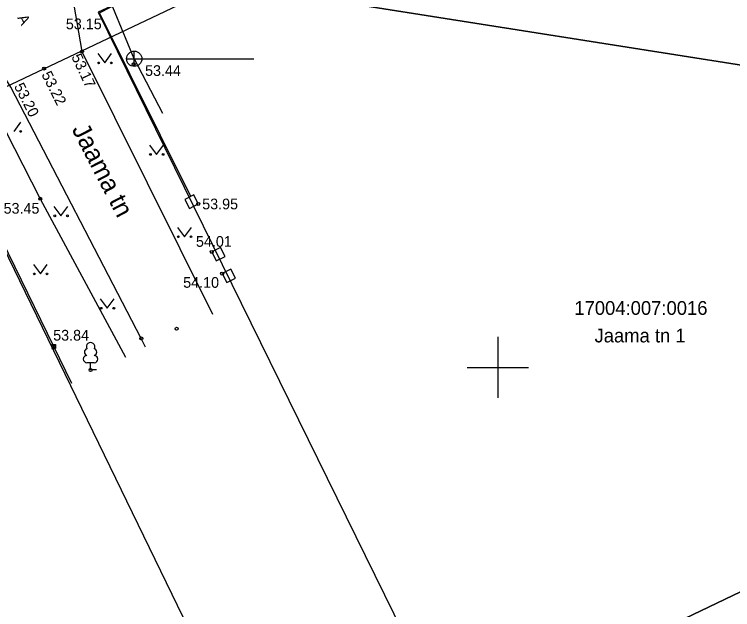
# Model space of a CAD drawing. Extents: x 642747 to 644424, y 6457048 to 6458238.
# Drawn here: x 643818.42 to 643865.35, y 6457534.17 to 6457573.06 of the extents above; entities that cross this region are included whole.
import ezdxf

# ---------------------------------------------------------------- set-up
doc = ezdxf.new("R2010")
doc.units = 0
for name, color, linetype in [('AED', 7, 'Continuous'), ('HALJASTUS', 7, 'Continuous'), ('KKAEV', 7, 'Continuous'), ('KORGUS', 7, 'Continuous'), ('KTRASS', 7, 'Continuous'), ('MOOTPIIR', 7, 'Continuous'), ('PIIR', 7, 'Continuous'), ('PUU', 7, 'Continuous'), ('SITRASS', 7, 'Continuous'), ('TEE', 7, 'Continuous'), ('VORK', 7, 'Continuous')]:
    doc.layers.add(name, color=color, linetype=linetype)

msp = doc.modelspace()

# ---------------------------------------------------------------- linework, layer by layer
at = {"layer": 'AED'}
for p, q in [((643820.864, 6457551.49), (643820.864, 6457551.24)), ((643820.864, 6457551.49), (643821.114, 6457551.49)), ((643820.864, 6457551.24), (643821.114, 6457551.24)), ((643821.114, 6457551.49), (643821.114, 6457551.24))]:
    msp.add_line(p, q, dxfattribs=at)
for points in [[(643829.938, 6457561.161), (643823.985, 6457573.169), (643828.932, 6457575.729)], [(643822.171, 6457548.947), (643820.989, 6457551.365), (643810.411, 6457573.024), (643808.346, 6457572.095), (643805.045, 6457570.599)]]:
    msp.add_lwpolyline(points, dxfattribs=at)
for points in [[(643829.56, 6457560.97), (643829.857, 6457560.383), (643830.429, 6457560.672), (643830.132, 6457561.26)], [(643831.315, 6457557.538), (643831.612, 6457556.951), (643832.184, 6457557.24), (643831.887, 6457557.827)], [(643831.994, 6457556.121), (643832.291, 6457555.534), (643832.863, 6457555.824), (643832.566, 6457556.411)]]:
    msp.add_lwpolyline(points, close=True, dxfattribs=at)
at = {"layer": 'HALJASTUS'}
for p, q in [((643823.859, 6457570.497), (643824.323, 6457569.89)), ((643824.323, 6457569.89), (643824.768, 6457570.497)), ((643818.402, 6457565.413), (643818.848, 6457566.02)), ((643827.243, 6457564.518), (643827.706, 6457563.911)), ((643827.706, 6457563.911), (643828.152, 6457564.518)), ((643820.995, 6457560.505), (643821.459, 6457559.898)), ((643821.459, 6457559.898), (643821.904, 6457560.505)), ((643829.071, 6457559.139), (643829.534, 6457558.532)), ((643829.534, 6457558.532), (643829.98, 6457559.139)), ((643819.658, 6457556.709), (643820.121, 6457556.103)), ((643820.121, 6457556.103), (643820.567, 6457556.709)), ((643824.024, 6457554.471), (643824.487, 6457553.864)), ((643824.487, 6457553.864), (643824.933, 6457554.471))]:
    msp.add_line(p, q, dxfattribs=at)
for centre in [(643823.922, 6457569.89), (643824.75, 6457569.89), (643818.83, 6457565.413), (643827.305, 6457563.911), (643828.134, 6457563.911), (643821.057, 6457559.898), (643821.886, 6457559.898), (643829.133, 6457558.532), (643829.962, 6457558.532), (643819.72, 6457556.103), (643820.549, 6457556.103), (643824.086, 6457553.864), (643824.915, 6457553.864)]:
    msp.add_circle(centre, 0.055, dxfattribs=at)
at = {"layer": 'KKAEV'}
for p, q in [((643826.248, 6457569.658), (643826.248, 6457570.658)), ((643825.748, 6457570.158), (643826.748, 6457570.158))]:
    msp.add_line(p, q, dxfattribs=at)
msp.add_circle((643826.248, 6457570.158), 0.5, dxfattribs=at)
at = {"layer": 'KORGUS'}
for centre in [(643822.835, 6457570.636), (643826.211, 6457569.801), (643820.364, 6457569.519), (643820.106, 6457561.011), (643830.429, 6457560.672), (643831.315, 6457557.538), (643831.994, 6457556.121), (643829.018, 6457552.52), (643826.707, 6457551.888), (643820.989, 6457551.365), (643823.397, 6457549.827)]:
    msp.add_circle(centre, 0.1, dxfattribs=at)
at = {"layer": 'KTRASS'}
for q in [(643816.291, 6457594.12), (643834.065, 6457570.158), (643828.096, 6457566.599)]:
    msp.add_line((643826.248, 6457570.158), q, dxfattribs=at)
at = {"layer": 'MOOTPIIR'}
msp.add_lwpolyline([(643525.446, 6457467.559), (643537.447, 6457435.458), (643944.848, 6457628.51), (644046.626, 6457529.09), (644067.022, 6457529.09), (644138.408, 6457598.401), (644075.1, 6457775.215), (644046.02, 6457752.582), (644092.466, 6457611.94), (644070.657, 6457576.375), (644041.981, 6457570.717), (643942.223, 6457662.862)], close=True, dxfattribs=at)
at = {"layer": 'PIIR'}
for points in [[(643829.02, 6457575.57), (643868.83, 6457569.29), (643917.77, 6457562.51), (643924.07, 6457589.85), (643898.41, 6457594.93), (643903.01, 6457617.85), (643826.12, 6457581.61)], [(643823.9, 6457573.21), (643846.95, 6457526.28), (643871.69, 6457538.12), (643868.83, 6457569.29), (643829.02, 6457575.57)], [(643830.56, 6457531.4), (643810.31, 6457573.05), (643747.54, 6457544.43), (643768.96, 6457500.48)], [(643862.5, 6457495.44), (643898.9, 6457510.98), (643884.39, 6457540.79), (643871.69, 6457538.12), (643846.95, 6457526.28)]]:
    msp.add_lwpolyline(points, close=True, dxfattribs=at)
at = {"layer": 'PUU'}
for p, q in [((643823.637, 6457550.302), (643823.157, 6457550.302)), ((643823.397, 6457549.827), (643823.397, 6457550.302)), ((643823.777, 6457549.827), (643823.397, 6457549.827))]:
    msp.add_line(p, q, dxfattribs=at)
for centre, radius, start, end in [((643823.397, 6457551.347), 0.277, 332.5799, 207.4201), ((643823.227, 6457550.999), 0.233, 109.0217, 253.1415), ((643823.567, 6457550.999), 0.233, 286.8508, 70.9859), ((643823.159, 6457550.539), 0.238, 90.0016, 269.3953), ((643823.634, 6457550.539), 0.238, 270.6047, 89.9984)]:
    msp.add_arc(centre, radius, start, end, dxfattribs=at)
at = {"layer": 'SITRASS'}
msp.add_lwpolyline([(643814.156, 6457570.25), (643817.266, 6457566.517), (643820.106, 6457561.011), (643825.667, 6457550.672)], dxfattribs=at)
at = {"layer": 'TEE'}
for points in [[(643866.74, 6457603.613), (643851.537, 6457596.237), (643837.319, 6457589.3), (643829.38, 6457585.174), (643825.548, 6457582.694), (643823.177, 6457579.399), (643822.086, 6457574.949), (643822.835, 6457570.636)], [(643826.978, 6457551.318), (643826.707, 6457551.888), (643818.193, 6457568.313), (643817.274, 6457569.737), (643815.892, 6457572.038), (643811.634, 6457574.456), (643806.706, 6457574.478), (643794.075, 6457568.819)], [(643822.835, 6457570.636), (643831.363, 6457553.482)]]:
    msp.add_lwpolyline(points, dxfattribs=at)
at = {"layer": 'VORK'}
for p, q in [((643850, 6457552), (643850, 6457548)), ((643848, 6457550), (643852, 6457550))]:
    msp.add_line(p, q, dxfattribs=at)

# ---------------------------------------------------------------- texts
at = {"layer": 'KORGUS'}
for s, p in [(' 53.15', (643821.521, 6457572.087)), (' 53.44', (643826.696, 6457569.038)), (' 53.95', (643830.429, 6457560.322)), (' 53.45', (643817.452, 6457560.038)), (' 54.01', (643830.021, 6457557.874)), (' 54.10', (643829.187, 6457555.197)), (' 53.84', (643820.693, 6457551.748))]:
    msp.add_text(s, height=0.7, dxfattribs=at).set_placement(p)
for s, rotation, p in [(' 53.17', 295.2382, (643822.012, 6457570.524)), (' 53.22', 296.7513, (643820.052, 6457569.362)), (' 53.20', 296.8484, (643818.259, 6457568.6))]:
    msp.add_text(s, height=0.7, rotation=rotation, dxfattribs=at).set_placement(p)
at = {"layer": 'PIIR'}
for s, p in [('17004:007:0016', (643855.005, 6457553.428)), ('Jaama tn 1', (643856.325, 6457551.628))]:
    msp.add_text(s, height=0.9, dxfattribs=at).set_placement(p)
at = {"layer": 'TEE'}
for s, height, p in [('A', 0.7, (643818.595, 6457572.84)), ('Jaama tn', 1.2, (643822.141, 6457565.552))]:
    msp.add_text(s, height=height, rotation=297.4022, dxfattribs=at).set_placement(p)

doc.saveas('drawing.dxf')
